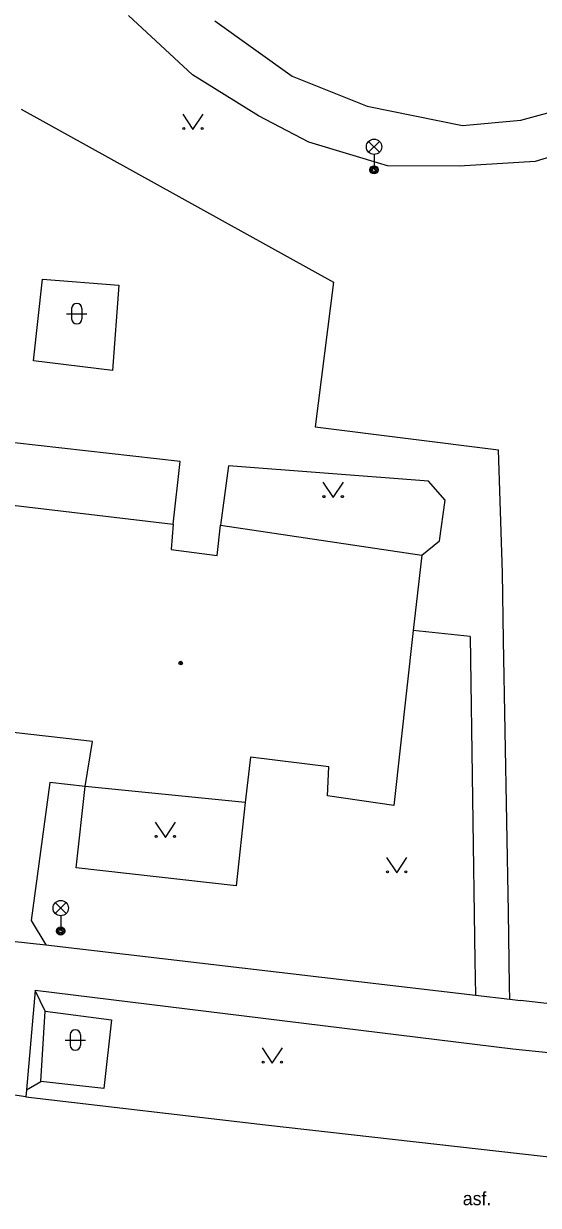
# Model space of a CAD drawing. Extents: x -595546 to -593986, y -1160845 to -1159202.
# Drawn here: x -594050.7 to -594025.5, y -1159658.1 to -1159600.3 of the extents above; entities that cross this region are included whole.
import ezdxf

# ---------------------------------------------------------------- set-up
doc = ezdxf.new("R2010")
doc.units = 0
for name, color, linetype in [('Level 33', 7, 'Continuous'), ('Level 36', 7, 'Continuous'), ('Level 39', 7, 'Continuous'), ('Specificka linie pasportu komunikaci', 7, 'Continuous'), ('TM - budovy zdene_ betonove - VP', 7, 'Continuous'), ('TM - chodniky - VP', 7, 'Continuous'), ('TM - komunikace - VP', 7, 'Continuous'), ('TM - plot dreveny - VP', 7, 'Continuous'), ('TM - popis povrchu', 7, 'Continuous'), ('TM - rozhrani ploch obecne - VP', 7, 'Continuous')]:
    doc.layers.add(name, color=color, linetype=linetype)

msp = doc.modelspace()

# ---------------------------------------------------------------- linework, layer by layer
at = {"layer": 'Level 33'}
for p, q in [((-594033.815, -1159606.61), (-594033.285, -1159606.08)), ((-594033.815, -1159606.08), (-594033.285, -1159606.61)), ((-594033.55, -1159606.72), (-594033.55, -1159607.47)), ((-594049.145, -1159643.83), (-594048.615, -1159643.3)), ((-594049.145, -1159643.3), (-594048.615, -1159643.83)), ((-594048.88, -1159643.94), (-594048.88, -1159644.69))]:
    msp.add_line(p, q, dxfattribs=at)
for centre, radius in [((-594033.55, -1159606.345), 0.375), ((-594033.55, -1159607.47), 0.2), ((-594033.55, -1159607.47), 0.145), ((-594033.55, -1159607.47), 0.0876), ((-594048.88, -1159643.565), 0.375), ((-594048.88, -1159644.69), 0.2), ((-594048.88, -1159644.69), 0.145), ((-594048.88, -1159644.69), 0.0876)]:
    msp.add_circle(centre, radius, dxfattribs=at)
at = {"layer": 'Level 36'}
for p, q in [((-594048.596, -1159614.506), (-594047.596, -1159614.506)), ((-594048.346, -1159614.256), (-594048.346, -1159614.756)), ((-594047.846, -1159614.256), (-594047.846, -1159614.756)), ((-594048.666, -1159650.016), (-594047.666, -1159650.016)), ((-594048.416, -1159649.766), (-594048.416, -1159650.266)), ((-594047.916, -1159649.766), (-594047.916, -1159650.266))]:
    msp.add_line(p, q, dxfattribs=at)
for points in [[(-594042.91, -1159604.75), (-594042.41, -1159605.5), (-594041.91, -1159604.75)], [(-594036.05, -1159622.75), (-594035.55, -1159623.5), (-594035.05, -1159622.75)], [(-594044.26, -1159639.36), (-594043.76, -1159640.11), (-594043.26, -1159639.36)], [(-594032.94, -1159641.09), (-594032.44, -1159641.84), (-594031.94, -1159641.09)], [(-594039.03, -1159650.4), (-594038.53, -1159651.15), (-594038.03, -1159650.4)]]:
    msp.add_lwpolyline(points, dxfattribs=at)
for centre in [(-594042.86, -1159605.45), (-594041.961, -1159605.45), (-594036, -1159623.45), (-594035.101, -1159623.45), (-594044.21, -1159640.06), (-594043.311, -1159640.06), (-594032.89, -1159641.79), (-594031.991, -1159641.79), (-594038.98, -1159651.1), (-594038.081, -1159651.1)]:
    msp.add_circle(centre, 0.05, dxfattribs=at)
for centre, start, end in [((-594048.096, -1159614.256), 0, 180), ((-594048.096, -1159614.756), 180, 0), ((-594048.166, -1159649.766), 0, 180), ((-594048.166, -1159650.266), 180, 0)]:
    msp.add_arc(centre, 0.25, start, end, dxfattribs=at)
at = {"layer": 'Level 39'}
for radius in [0.09, 0.0398]:
    msp.add_circle((-594043.01, -1159631.59), radius, dxfattribs=at)
at = {"layer": 'Specificka linie pasportu komunikaci'}
for points in [[(-594027.26, -1159627.17), (-594027.46, -1159621.16)], [(-594027.21, -1159630.47), (-594027.26, -1159627.17)], [(-594028.85, -1159630.29), (-594028.62, -1159646.12), (-594028.59, -1159647.82)], [(-594026.98, -1159643.77), (-594027.21, -1159630.47)], [(-594026.91, -1159648.02), (-594026.92, -1159647.36), (-594026.98, -1159643.77)], [(-594053.82, -1159644.91), (-594049.6, -1159645.36)], [(-594049.64, -1159648.61), (-594050.13, -1159647.6)], [(-594050.55, -1159652.45), (-594049.86, -1159652.05)], [(-594050.58, -1159652.8), (-594052.25, -1159652.55)], [(-594050.55, -1159652.45), (-594050.58, -1159652.8)], [(-594050.58, -1159652.8), (-594038.86, -1159654.16)], [(-594038.86, -1159654.16), (-594024.27, -1159655.81)]]:
    msp.add_lwpolyline(points, dxfattribs=at)
at = {"layer": 'TM - budovy zdene_ betonove - VP'}
for points in [[(-594053.31, -1159623.62), (-594043.38, -1159624.8)], [(-594043.38, -1159624.8), (-594043.48, -1159626.03)], [(-594041.22, -1159626.33), (-594041.06, -1159624.84)], [(-594041.06, -1159624.84), (-594031.22, -1159626.31)], [(-594043.48, -1159626.03), (-594041.22, -1159626.33)], [(-594031.22, -1159626.31), (-594031.63, -1159629.99)], [(-594031.63, -1159629.99), (-594032.58, -1159638.55)], [(-594047.33, -1159635.42), (-594051.77, -1159634.92)], [(-594047.68, -1159637.62), (-594047.33, -1159635.42)], [(-594039.6, -1159636.18), (-594039.85, -1159638.41)], [(-594035.77, -1159636.66), (-594039.6, -1159636.18)], [(-594035.83, -1159638.08), (-594035.77, -1159636.66)], [(-594039.85, -1159638.41), (-594047.68, -1159637.62)], [(-594032.58, -1159638.55), (-594035.83, -1159638.08)]]:
    msp.add_lwpolyline(points, dxfattribs=at)
at = {"layer": 'TM - chodniky - VP'}
for points in [[(-594042.44, -1159602.82), (-594045.57, -1159599.92)], [(-594039.21, -1159604.83), (-594042.44, -1159602.82)], [(-594050.81, -1159604.5), (-594035.54, -1159612.96)], [(-594036.74, -1159606.12), (-594039.21, -1159604.83)], [(-594018.87, -1159604.99), (-594025.66, -1159607.06)], [(-594032.89, -1159607.28), (-594036.74, -1159606.12)], [(-594029.38, -1159607.3), (-594032.89, -1159607.28)], [(-594025.66, -1159607.06), (-594029.38, -1159607.3)], [(-594050.21, -1159616.81), (-594049.77, -1159612.81)], [(-594049.77, -1159612.81), (-594046.03, -1159613.11)], [(-594035.54, -1159612.96), (-594036.43, -1159620.04)], [(-594046.03, -1159613.11), (-594046.34, -1159617.29)], [(-594046.34, -1159617.29), (-594050.21, -1159616.81)], [(-594043.04, -1159621.73), (-594062.74, -1159619.51)], [(-594036.43, -1159620.04), (-594027.46, -1159621.16)], [(-594043.38, -1159624.8), (-594043.04, -1159621.73)], [(-594040.67, -1159621.95), (-594041.06, -1159624.84)], [(-594030.88, -1159622.69), (-594040.67, -1159621.95)], [(-594030.07, -1159623.62), (-594030.88, -1159622.69)], [(-594030.35, -1159625.61), (-594030.07, -1159623.62)], [(-594031.22, -1159626.31), (-594030.35, -1159625.61)], [(-594028.85, -1159630.29), (-594031.63, -1159629.99)], [(-594049.42, -1159637.43), (-594050.33, -1159644.18)], [(-594047.68, -1159637.62), (-594049.42, -1159637.43)], [(-594050.33, -1159644.18), (-594049.6, -1159645.36)], [(-594049.6, -1159645.36), (-594028.59, -1159647.82)], [(-594050.13, -1159647.6), (-594050.55, -1159652.45)], [(-594026.76, -1159650.47), (-594050.13, -1159647.6)], [(-594028.59, -1159647.82), (-594026.91, -1159648.02)], [(-594026.91, -1159648.02), (-594026.38, -1159648.08)], [(-594014.39, -1159651.74), (-594026.76, -1159650.47)]]:
    msp.add_lwpolyline(points, dxfattribs=at)
at = {"layer": 'TM - komunikace - VP'}
for points in [[(-594041.34, -1159600.18), (-594037.55, -1159602.9)], [(-594037.55, -1159602.9), (-594033.89, -1159604.36)], [(-594026.37, -1159605.04), (-594019.35, -1159603.14)], [(-594033.89, -1159604.36), (-594029.22, -1159605.3)], [(-594029.22, -1159605.3), (-594026.37, -1159605.04)]]:
    msp.add_lwpolyline(points, dxfattribs=at)
at = {"layer": 'TM - plot dreveny - VP'}
for points in [[(-594048.12, -1159641.6), (-594047.68, -1159637.62)], [(-594039.85, -1159638.41), (-594040.3, -1159642.48)], [(-594040.3, -1159642.48), (-594048.12, -1159641.6)]]:
    msp.add_lwpolyline(points, dxfattribs=at)
at = {"layer": 'TM - rozhrani ploch obecne - VP'}
for points in [[(-594023.67, -1159648.4), (-594026.38, -1159648.08)], [(-594049.86, -1159652.05), (-594049.64, -1159648.61)], [(-594049.64, -1159648.61), (-594046.4, -1159649.03)], [(-594046.4, -1159649.03), (-594046.77, -1159652.39)], [(-594046.77, -1159652.39), (-594049.86, -1159652.05)]]:
    msp.add_lwpolyline(points, dxfattribs=at)

# ---------------------------------------------------------------- texts
at = {"layer": 'TM - popis povrchu'}
msp.add_text('asf.', height=0.65, dxfattribs=at).set_placement((-594029.21, -1159658.09))

doc.saveas('drawing.dxf')
